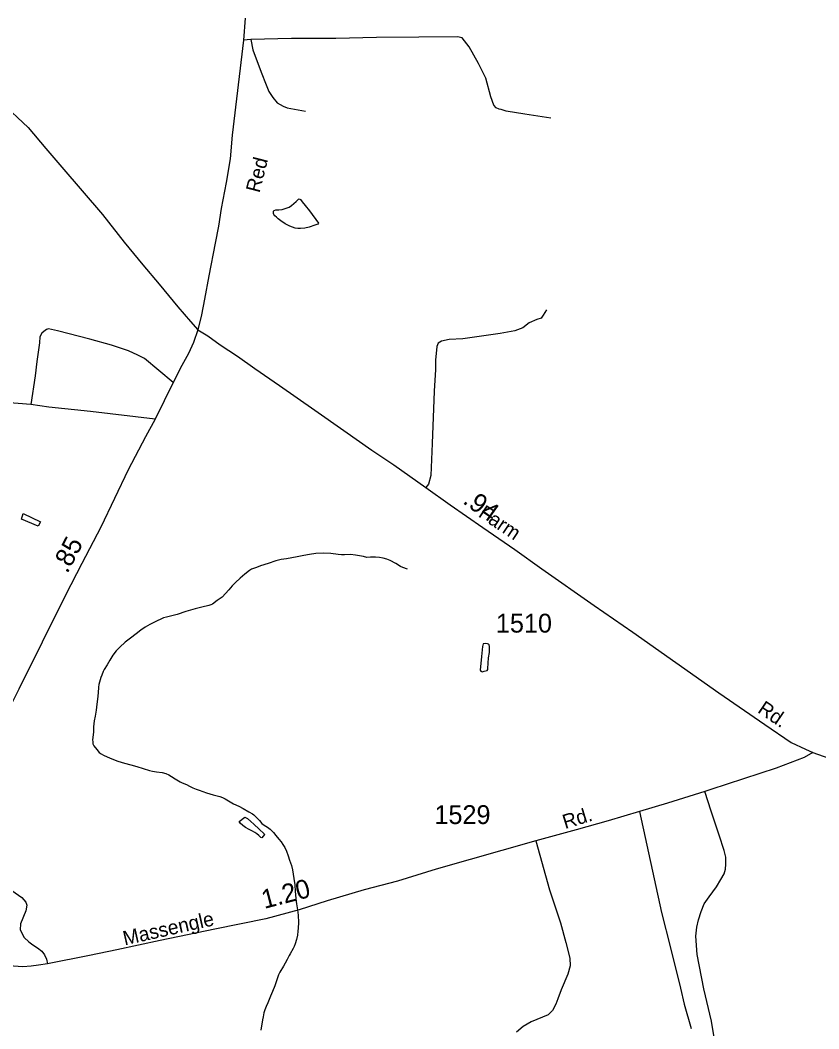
# Model space of a CAD drawing. Extents: x 2220236 to 2384410, y 720751 to 894131.
# Drawn here: x 2335022 to 2340319, y 847261 to 853954 of the extents above; entities that cross this region are included whole.
import ezdxf

# ---------------------------------------------------------------- set-up
doc = ezdxf.new("R2010")
doc.units = 0
for name, color, linetype in [('Exist Hydrographic Misc Water Feature', 7, 'Continuous'), ('Exist Hydrographic Pond Under 1500 Sq Ft', 7, 'Continuous'), ('Exist Road Non-System Type 51', 7, 'Continuous'), ('Exist Road Secondary Mileage Hundredths English Label', 7, 'Continuous'), ('Exist Road Secondary Type 51 Attributed', 7, 'Continuous'), ('Exist Road Secondary Type 51 Label', 7, 'Continuous'), ('Exist Road Secondary Type 51 Number Label', 7, 'Continuous')]:
    doc.layers.add(name, color=color, linetype=linetype)

msp = doc.modelspace()

# ---------------------------------------------------------------- linework, layer by layer
at = {"layer": 'Exist Hydrographic Misc Water Feature'}
for points in [[(2337591.4, 850310.2), (2337561.4, 850322.1), (2337545.3, 850329.6), (2337513, 850348), (2337476.7, 850369.5), (2337453.4, 850378.4), (2337430.5, 850385), (2337405.7, 850388.9), (2337378.4, 850390.1), (2337346.6, 850389.8), (2337322.6, 850389.4), (2337298.4, 850395), (2337246.2, 850404.4), (2337214.2, 850408), (2337174.2, 850407.3), (2337152.9, 850407.1), (2337132.4, 850408.9), (2337082.3, 850414.1), (2337032, 850416.3), (2336984.2, 850415), (2336940.4, 850409.3), (2336904.2, 850402.9), (2336860.3, 850393.5), (2336824.5, 850385.5), (2336788.6, 850380.7), (2336752.8, 850374.3), (2336718.6, 850366.4), (2336666.8, 850349.5), (2336617.3, 850332.7), (2336589.1, 850322.7), (2336557.5, 850310.6), (2336543, 850302.7), (2336511.9, 850277.5), (2336482.1, 850251.7), (2336450.4, 850223.5), (2336427.8, 850199.6), (2336406.2, 850174.1), (2336385.2, 850148.6), (2336361.5, 850126.3), (2336329.9, 850103.7), (2336298.1, 850079.4), (2336287.8, 850074.7), (2336274.2, 850070.9), (2336228.3, 850060.1), (2336182.6, 850047.4), (2336120.6, 850029.5), (2336063, 850010.7), (2336029.2, 850001.8), (2335992.8, 849993.7), (2335973.3, 849987.3), (2335913.5, 849958.6), (2335881.9, 849944.2), (2335852.1, 849925.6), (2335822.1, 849905.6), (2335792.5, 849883.1), (2335754.9, 849854.3), (2335719.3, 849825.9), (2335683.5, 849794), (2335658.3, 849768.3), (2335636.1, 849741.1), (2335616.5, 849706.9), (2335599.1, 849676.6), (2335579.3, 849646.3), (2335573, 849632.9), (2335563.8, 849608.5), (2335557.9, 849591.9), (2335548.3, 849562), (2335545, 849546.4), (2335542.8, 849528.2), (2335539.1, 849490.4), (2335535.5, 849448.2), (2335531.9, 849416.2), (2335526.7, 849375.6), (2335519.1, 849335.9), (2335513.5, 849303.9), (2335509.8, 849266), (2335508.4, 849229.8), (2335502.9, 849179.4), (2335503.8, 849164.6), (2335505.3, 849153.2), (2335511.5, 849138), (2335529.8, 849114.2), (2335546.1, 849094.1), (2335559.3, 849084.8), (2335576, 849076.7), (2335618.8, 849057.1), (2335670.5, 849037.9), (2335714.7, 849023.9), (2335757.2, 849012.5), (2335795.1, 849000.9), (2335837.2, 848989.5), (2335879.5, 848975.8), (2335900.3, 848971.8), (2335927.4, 848967), (2335963.7, 848962.9), (2335987.6, 848955.6), (2336007.7, 848946.6)], [(2336007.7, 848946.6), (2336025.8, 848935.9), (2336050.1, 848920.5), (2336062.2, 848912.7), (2336083.7, 848900.5), (2336096.5, 848894.5), (2336126.5, 848883.2), (2336144.7, 848870.8), (2336166.8, 848859.6), (2336189.5, 848850.7), (2336209.1, 848843.9), (2336259, 848827.9), (2336303.2, 848814.9), (2336347.4, 848802), (2336363.4, 848795.4), (2336381.5, 848786.3), (2336404, 848774.1), (2336438, 848754.8), (2336472.4, 848739.1), (2336500.6, 848723.9), (2336538.6, 848701.5), (2336562.8, 848688.7), (2336571.9, 848681.5), (2336589, 848664.2), (2336609.5, 848644.6), (2336625.8, 848624.6), (2336641.7, 848611.5), (2336661.9, 848599.2), (2336680.2, 848585.8), (2336702.4, 848563.8), (2336718.7, 848544.1), (2336739, 848520.3), (2336753.2, 848502.8), (2336765.4, 848484.3), (2336777.7, 848465.1), (2336789.2, 848441), (2336800.3, 848409.6), (2336808.7, 848381), (2336821, 848345.4), (2336827.5, 848315.5), (2336832.2, 848288.4), (2336838, 848259.1), (2336844.6, 848217.7), (2336847.1, 848173.5), (2336848.3, 848152.2), (2336851.4, 848124.5), (2336856.1, 848090.2), (2336862.5, 848051.7), (2336867, 848015.8), (2336867.7, 847965.9), (2336865.9, 847929.8), (2336864.8, 847909), (2336861.6, 847882.6), (2336854.9, 847853.8), (2336847.2, 847825.6), (2336840.4, 847807.3), (2336833.7, 847793.9), (2336812.2, 847759.2), (2336806, 847748.4), (2336792.7, 847720.6), (2336780.6, 847696.5), (2336768.9, 847676.3), (2336743.6, 847636.6), (2336736.2, 847619.2), (2336724.1, 847585.9), (2336710.6, 847545.9), (2336695, 847509.9), (2336681.6, 847477.5), (2336666, 847433.2), (2336654.2, 847409.1), (2336644.5, 847387.3), (2336638.8, 847367.4), (2336633, 847340.9), (2336629.2, 847321.1), (2336618.2, 847253.3)]]:
    msp.add_lwpolyline(points, dxfattribs=at)
at = {"layer": 'Exist Hydrographic Pond Under 1500 Sq Ft'}
for points in [[(2336940.7, 852688.8), (2337001.8, 852607.6), (2336995.9, 852599.8), (2336976.1, 852593.4), (2336938.2, 852581), (2336910.3, 852574.3), (2336882.2, 852570.5), (2336864.8, 852570.8), (2336846.3, 852574), (2336828, 852579.8), (2336811.9, 852587.3), (2336779.8, 852603.4), (2336751.7, 852622.6), (2336733.4, 852636.7), (2336723.2, 852646.1), (2336712, 852654.8), (2336705.1, 852664.4), (2336703.2, 852669.9), (2336702.9, 852678.1), (2336702.9, 852686.3), (2336707.9, 852691.4), (2336718.9, 852694.5), (2336738.6, 852694.3), (2336760.9, 852696.9), (2336786.8, 852705.5), (2336806.4, 852713.5), (2336822.5, 852723.3), (2336838.3, 852737.8), (2336852.2, 852749.8), (2336863.9, 852761.8), (2336868, 852766.2), (2336873.8, 852768.1), (2336881.8, 852764.2), (2336892.3, 852748.2), (2336912.3, 852724.4), (2336940.7, 852688.8)], [(2335042.7, 850680.2), (2335157.5, 850625.8), (2335141.9, 850597.3), (2335031.4, 850643.6), (2335042.7, 850680.2)], [(2338082.5, 849730.6), (2338073.7, 849640.6), (2338077.6, 849634.2), (2338085.6, 849630.6), (2338099.5, 849634.5), (2338119.7, 849639.2), (2338123.4, 849645.3), (2338123.4, 849652.5), (2338128.4, 849723.3), (2338134.2, 849757.3), (2338135.9, 849781), (2338135.6, 849797.4), (2338133.8, 849808.2), (2338129.3, 849812.9), (2338121.4, 849814.9), (2338109.5, 849817), (2338093.5, 849814.7), (2338089.5, 849798.8), (2338082.5, 849730.6)], [(2336475.6, 848637.5), (2336513.1, 848666), (2336529.3, 848656.1), (2336551.4, 848638), (2336571.8, 848620.1), (2336607.9, 848587.1), (2336640.4, 848555.7), (2336642.5, 848551.5), (2336624.8, 848528.8), (2336618.8, 848530.8), (2336606.1, 848543.4), (2336592.5, 848554.3), (2336578.7, 848563), (2336562.6, 848572.8), (2336542.1, 848584.5), (2336517.9, 848597.2), (2336498.3, 848610.6), (2336481.6, 848626.9), (2336475.6, 848637.5)]]:
    msp.add_lwpolyline(points, dxfattribs=at)
at = {"layer": 'Exist Road Non-System Type 51'}
msp.add_line((2336553.2, 853826.5), (2336503.2, 853821.9), dxfattribs=at)
for points in [[(2338541, 853302.5), (2338370.5, 853330.4), (2338246.3, 853348.9), (2338212.2, 853360.5), (2338198.2, 853362.4), (2338180.2, 853372), (2338164, 853390), (2338143.3, 853445.8), (2338111.9, 853569.3), (2338062.7, 853666.6), (2337999.4, 853775.8), (2337954.6, 853837.2), (2337922.6, 853842.9), (2337666.7, 853841.9), (2337386.7, 853838.4), (2337116.9, 853831.2), (2336821, 853831.7), (2336553.2, 853826.5)], [(2336553.2, 853826.5), (2336566.1, 853756.6), (2336619.7, 853609.4), (2336654.8, 853525.8), (2336671.3, 853480), (2336697.7, 853440.3), (2336726.2, 853404.6), (2336766.5, 853383.1), (2336792.6, 853371.5), (2336914.7, 853348.9)], [(2338513.7, 852032.2), (2338491.9, 851997), (2338476.8, 851976.8), (2338448.3, 851966.8), (2338398, 851946.6), (2338356.1, 851913.1), (2338304.2, 851893), (2338207, 851874.5), (2337958.9, 851839.3), (2337866.8, 851836), (2337816.5, 851824.2), (2337794.7, 851810.8), (2337786.3, 851789), (2337777.9, 851696.8), (2337776.3, 851636.4), (2337767.9, 851492.2), (2337755.3, 851145), (2337746.9, 850932.1), (2337730.2, 850875), (2337713.4, 850853.2)], [(2336036.6, 851549.2), (2335846.9, 851708.7), (2335802.5, 851732.1), (2335740.2, 851759.4), (2335627.8, 851798), (2335485.4, 851838.2), (2335270.8, 851891.7), (2335210.6, 851905), (2335196.8, 851900.8), (2335178.8, 851888.5), (2335167.1, 851876.4), (2335153.3, 851852.2), (2335149.8, 851812.3), (2335133.2, 851688.1), (2335122.5, 851594.1), (2335092.8, 851403.8)], [(2335092.8, 851403.8), (2334924.6, 851417.7), (2334147.9, 851504.4)], [(2335917.6, 851305.6), (2335489.1, 851356.5), (2335213, 851387.1), (2335092.8, 851403.8)], [(2339675.1, 846929), (2339650, 847054.8), (2339608.1, 847313), (2339556.1, 847527.7), (2339512.5, 847754.1), (2339504.2, 847876.5), (2339509.2, 847936.9), (2339520.9, 847985.5), (2339539.4, 848039.2), (2339559.5, 848091.2), (2339593, 848138.1), (2339639.9, 848203.5), (2339670.1, 848252.2), (2339691.9, 848290.7), (2339700.3, 848320.9), (2339703.6, 848354.5), (2339701.9, 848399.7), (2339691.9, 848445), (2339658.4, 848547.3), (2339604.7, 848705), (2339564.2, 848836.7)], [(2339130.4, 848703.3), (2339276.2, 848034.2), (2339336.6, 847799.4), (2339402.8, 847531.1), (2339427.2, 847424.9), (2339473.1, 847263.5)], [(2334837.5, 848552.4), (2334830.8, 848492), (2334830.8, 848438.3), (2334878.5, 848341.1), (2334920.4, 848243.8), (2334967.4, 848180.1), (2335034.4, 848133.1), (2335059.5, 848101.2), (2335066.2, 848082.8), (2335059.5, 848044.2), (2335024.3, 847958.7), (2335022.7, 847918.4), (2335049.5, 847868.1), (2335079.7, 847839.6), (2335106.5, 847817.8), (2335136.6, 847799.4), (2335166.8, 847777.6), (2335183.6, 847752.4), (2335196.1, 847723.9), (2335204.5, 847692)], [(2338441.6, 848508.8), (2338533, 848183.4), (2338605, 847963.7), (2338641.9, 847834.6), (2338667.9, 847730.6), (2338671.2, 847678.6), (2338654.5, 847625), (2338610.9, 847521), (2338589.1, 847460.6), (2338575.7, 847425.4), (2338552.2, 847381.8), (2338523.7, 847355), (2338411.4, 847308), (2338357.8, 847276.1), (2338314.2, 847239.3)]]:
    msp.add_lwpolyline(points, dxfattribs=at)
at = {"layer": 'Exist Road Secondary Type 51 Attributed'}
for points in [[(2334204.8, 854002.7), (2334480.6, 853771.6), (2334555.2, 853702.4), (2334714.8, 853572.5), (2334816.5, 853481.1), (2334897, 853409), (2335076.3, 853241.3), (2335193.6, 853102.1), (2335299.2, 852978), (2335567.4, 852664.4), (2335711.5, 852479.9), (2335835.5, 852330.7), (2335944.4, 852201.6), (2336068.5, 852052.3), (2336151.4, 851955), (2336200, 851899.7)], [(2336515.4, 853967.9), (2336503.2, 853821.9), (2336429, 853191.2), (2336414.8, 853033.1), (2336388.6, 852876.8), (2336355.9, 852704.7), (2336337.7, 852587), (2336315.7, 852473.2), (2336273.8, 852256.9), (2336246, 852103.2), (2336225.2, 851999.1), (2336200, 851899.7)], [(2336200, 851899.7), (2336171.5, 851814.4), (2336138, 851742.1), (2336095.3, 851663.2), (2336036.6, 851549.2), (2335917.6, 851305.6), (2335853.2, 851188.9), (2335737.7, 850969.5), (2335558.3, 850589.4), (2335431.3, 850348.1), (2335323.8, 850138.8), (2335013.4, 849515.3), (2334951.4, 849390.9), (2334859.3, 849216.5), (2334712.6, 848924.7), (2334637.2, 848777.1), (2334527.1, 848563.8), (2334460.4, 848453), (2334411.5, 848366.5), (2334364.5, 848278), (2334317.5, 848199.4), (2334262.6, 848112.7), (2334154.8, 847925.5)], [(2336200, 851899.7), (2336267.1, 851859.4), (2336349.2, 851800.7), (2336463.2, 851723.6), (2336578.8, 851643.1), (2336743, 851530.7), (2336976.8, 851366.4), (2337168.7, 851232.2), (2337354.8, 851101.4), (2337499.7, 851004.2), (2337713.4, 850853.2), (2337875.1, 850737.5), (2338091.3, 850586.6), (2338304.2, 850442.4), (2338481.8, 850313.2), (2338830.4, 850070.1), (2339085.2, 849894), (2339656.7, 849491.5), (2339961.7, 849280.2), (2340136, 849161.1), (2340231.5, 849115.8), (2340280.1, 849094)], [(2340280.1, 849094), (2340221.5, 849062.2), (2340035.4, 848991.7), (2339602.1, 848848.5), (2339564.2, 848836.7), (2339315.2, 848759.1), (2339130.4, 848703.3), (2338922.6, 848641.2), (2338709.8, 848582.5), (2338441.6, 848508.8), (2337780.4, 848320.9), (2337524, 848241.9), (2337303.6, 848183.4), (2337058.1, 848109.6), (2336872.1, 848050.9), (2336652.5, 847990.6), (2336313.2, 847923.5), (2335951.1, 847848), (2335663.7, 847786), (2335482.7, 847747.4), (2335204.5, 847692), (2335145, 847683.7), (2335094.7, 847677), (2335041.1, 847673.6), (2334947.6, 847679.1)], [(2340280.1, 849094), (2340385.7, 849057.1)]]:
    msp.add_lwpolyline(points, dxfattribs=at)

# ---------------------------------------------------------------- texts
at = {"layer": 'Exist Road Secondary Mileage Hundredths English Label'}
for s, rotation, p in [('.94', 324.40536, (2337951.5, 850752.4)), ('.85', 62.24175, (2335335.1, 850277.7)), ('1.20', 14.50668, (2336641.3, 848056.7))]:
    msp.add_text(s, height=125, rotation=rotation, dxfattribs=at).set_placement(p)
at = {"layer": 'Exist Road Secondary Type 51 Label'}
for s, rotation, p in [('Red', 75.65288, (2336609.3, 852803.9)), ('Farm', 326.30993, (2338054.6, 850663.5)), ('Rd.', 326.01814, (2339907.5, 849364.8)), ('Rd.', 16.98499, (2338636.4, 848586.4)), ('Massengle', 12.67067, (2335715.5, 847814.3))]:
    msp.add_text(s, height=95, rotation=rotation, dxfattribs=at).set_placement(p)
at = {"layer": 'Exist Road Secondary Type 51 Number Label'}
for s, p in [('1510', (2338177.6, 849890.3)), ('1529', (2337769.9, 848620))]:
    msp.add_text(s, height=125, dxfattribs=at).set_placement(p)

doc.saveas('drawing.dxf')
